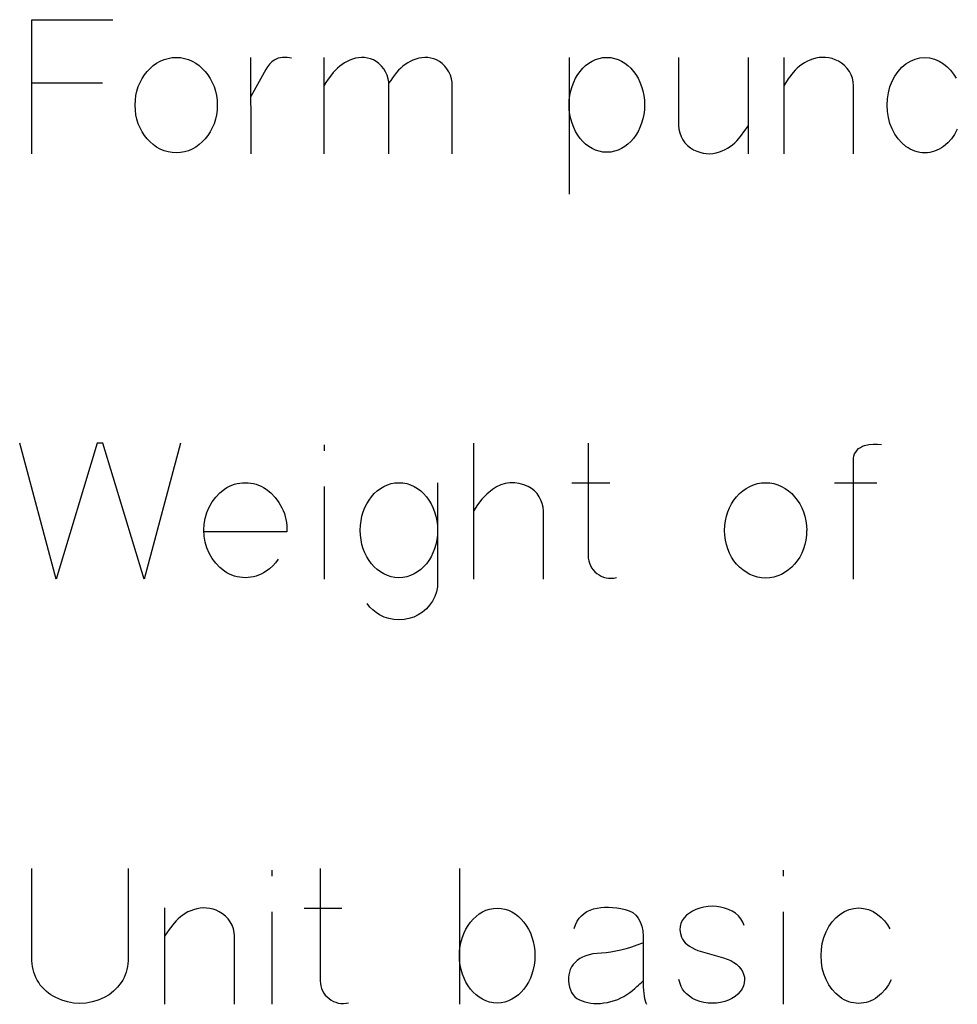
# Model space of a CAD drawing. Header units: inches. Extents: x 1880 to 2363, y -453 to -54.
# Tile 613 of 656: x 1913.713 to 1913.92, y -66.392 to -66.175. Entities that reach past the tile are written whole.
import ezdxf

# ---------------------------------------------------------------- set-up
doc = ezdxf.new("R2010")
doc.units = ezdxf.units.IN
doc.header["$LTSCALE"] = 0.5
doc.header["$MEASUREMENT"] = 0

msp = doc.modelspace()

# ---------------------------------------------------------------- linework, layer by layer
at = {"color": 7, "linetype": 'Continuous'}
for p, q in [((1913.7155, -66.20419), (1913.7155, -66.1746)), ((1913.7155, -66.1746), (1913.7334, -66.1746)), ((1913.74307, -66.18421), (1913.74388, -66.18376)), ((1913.74388, -66.18376), (1913.74472, -66.18339)), ((1913.74472, -66.18339), (1913.74559, -66.18314)), ((1913.74559, -66.18314), (1913.74649, -66.18298)), ((1913.74649, -66.18298), (1913.7474, -66.18293)), ((1913.7474, -66.18293), (1913.74832, -66.18298)), ((1913.74832, -66.18298), (1913.74921, -66.18314)), ((1913.74921, -66.18314), (1913.75007, -66.18339)), ((1913.75007, -66.18339), (1913.7509, -66.18376)), ((1913.7509, -66.18376), (1913.7517, -66.18421)), ((1913.76381, -66.18297), (1913.76382, -66.20419)), ((1913.76904, -66.18351), (1913.76848, -66.1839)), ((1913.76947, -66.18329), (1913.76904, -66.18351)), ((1913.76991, -66.18312), (1913.76947, -66.18329)), ((1913.77038, -66.18301), (1913.76991, -66.18312)), ((1913.77086, -66.18295), (1913.77038, -66.18301)), ((1913.77185, -66.18295), (1913.77086, -66.18295)), ((1913.7728, -66.18309), (1913.77185, -66.18295)), ((1913.77993, -66.18293), (1913.77993, -66.20419)), ((1913.7857, -66.18354), (1913.7851, -66.18381)), ((1913.78632, -66.1833), (1913.7857, -66.18354)), ((1913.78697, -66.18311), (1913.78632, -66.1833)), ((1913.78762, -66.18299), (1913.78697, -66.18311)), ((1913.78828, -66.18294), (1913.78762, -66.18299)), ((1913.78894, -66.18297), (1913.78828, -66.18294)), ((1913.78961, -66.18306), (1913.78894, -66.18297)), ((1913.79026, -66.18324), (1913.78961, -66.18306)), ((1913.79089, -66.18348), (1913.79026, -66.18324)), ((1913.7915, -66.1838), (1913.79089, -66.18348)), ((1913.79213, -66.18428), (1913.7915, -66.1838)), ((1913.79963, -66.18354), (1913.79904, -66.18381)), ((1913.80024, -66.1833), (1913.79963, -66.18354)), ((1913.8009, -66.18311), (1913.80024, -66.1833)), ((1913.80157, -66.18299), (1913.8009, -66.18311)), ((1913.80224, -66.18294), (1913.80157, -66.18299)), ((1913.80291, -66.18297), (1913.80224, -66.18294)), ((1913.80357, -66.18306), (1913.80291, -66.18297)), ((1913.80422, -66.18324), (1913.80357, -66.18306)), ((1913.80485, -66.18348), (1913.80422, -66.18324)), ((1913.80546, -66.1838), (1913.80485, -66.18348)), ((1913.80609, -66.18428), (1913.80546, -66.1838)), ((1913.83407, -66.18293), (1913.83408, -66.21314)), ((1913.83842, -66.18421), (1913.83915, -66.18376)), ((1913.83915, -66.18376), (1913.83992, -66.18339)), ((1913.83992, -66.18339), (1913.84072, -66.18314)), ((1913.84072, -66.18314), (1913.84155, -66.18298)), ((1913.84155, -66.18298), (1913.8424, -66.18293)), ((1913.8424, -66.18293), (1913.84326, -66.18298)), ((1913.84326, -66.18298), (1913.84409, -66.18314)), ((1913.84409, -66.18314), (1913.84489, -66.18339)), ((1913.84489, -66.18339), (1913.84566, -66.18376)), ((1913.84566, -66.18376), (1913.84639, -66.18421)), ((1913.85824, -66.18293), (1913.85825, -66.19793)), ((1913.87365, -66.20419), (1913.87366, -66.18293)), ((1913.88143, -66.18293), (1913.88144, -66.20419)), ((1913.88718, -66.18354), (1913.88657, -66.18381)), ((1913.88782, -66.1833), (1913.88718, -66.18354)), ((1913.88852, -66.18311), (1913.88782, -66.1833)), ((1913.88924, -66.18298), (1913.88852, -66.18311)), ((1913.88996, -66.18293), (1913.88924, -66.18298)), ((1913.89069, -66.18295), (1913.88996, -66.18293)), ((1913.89142, -66.18304), (1913.89069, -66.18295)), ((1913.89213, -66.1832), (1913.89142, -66.18304)), ((1913.89282, -66.18344), (1913.89213, -66.1832)), ((1913.89349, -66.18376), (1913.89282, -66.18344)), ((1913.89422, -66.18421), (1913.89349, -66.18376)), ((1913.90839, -66.18434), (1913.9094, -66.18372)), ((1913.9094, -66.18372), (1913.91044, -66.18328)), ((1913.91044, -66.18328), (1913.91149, -66.18302)), ((1913.91149, -66.18302), (1913.91258, -66.18293)), ((1913.91258, -66.18293), (1913.91364, -66.18302)), ((1913.91364, -66.18302), (1913.91469, -66.18328)), ((1913.91469, -66.18328), (1913.91572, -66.18372)), ((1913.91572, -66.18372), (1913.91673, -66.18434)), ((1913.74098, -66.18602), (1913.74162, -66.18534)), ((1913.74162, -66.18534), (1913.74233, -66.18474)), ((1913.74233, -66.18474), (1913.74307, -66.18421)), ((1913.7517, -66.18421), (1913.75245, -66.18474)), ((1913.75245, -66.18474), (1913.75313, -66.18534)), ((1913.75313, -66.18534), (1913.75378, -66.18602)), ((1913.76713, -66.18562), (1913.76382, -66.19155)), ((1913.76751, -66.18501), (1913.76713, -66.18562)), ((1913.76796, -66.18442), (1913.76751, -66.18501)), ((1913.76848, -66.1839), (1913.76796, -66.18442)), ((1913.7825, -66.18577), (1913.78205, -66.18628)), ((1913.78297, -66.18531), (1913.7825, -66.18577)), ((1913.78346, -66.18488), (1913.78297, -66.18531)), ((1913.78399, -66.18448), (1913.78346, -66.18488)), ((1913.78453, -66.18413), (1913.78399, -66.18448)), ((1913.7851, -66.18381), (1913.78453, -66.18413)), ((1913.79269, -66.18484), (1913.79213, -66.18428)), ((1913.79317, -66.18546), (1913.79269, -66.18484)), ((1913.79358, -66.18614), (1913.79317, -66.18546)), ((1913.79646, -66.18577), (1913.79601, -66.18628)), ((1913.79693, -66.18531), (1913.79646, -66.18577)), ((1913.79742, -66.18488), (1913.79693, -66.18531)), ((1913.79794, -66.18448), (1913.79742, -66.18488)), ((1913.79848, -66.18413), (1913.79794, -66.18448)), ((1913.79904, -66.18381), (1913.79848, -66.18413)), ((1913.80665, -66.18484), (1913.80609, -66.18428)), ((1913.80713, -66.18546), (1913.80665, -66.18484)), ((1913.80755, -66.18614), (1913.80713, -66.18546)), ((1913.83652, -66.186), (1913.8371, -66.18533)), ((1913.8371, -66.18533), (1913.83773, -66.18473)), ((1913.83773, -66.18473), (1913.83842, -66.18421)), ((1913.84639, -66.18421), (1913.84707, -66.18473)), ((1913.84707, -66.18473), (1913.8477, -66.18533)), ((1913.8477, -66.18533), (1913.84828, -66.186)), ((1913.88394, -66.18577), (1913.88351, -66.18628)), ((1913.88441, -66.18531), (1913.88394, -66.18577)), ((1913.88491, -66.18488), (1913.88441, -66.18531)), ((1913.88544, -66.18448), (1913.88491, -66.18488)), ((1913.88599, -66.18413), (1913.88544, -66.18448)), ((1913.88657, -66.18381), (1913.88599, -66.18413)), ((1913.89487, -66.18474), (1913.89422, -66.18421)), ((1913.89543, -66.18534), (1913.89487, -66.18474)), ((1913.89592, -66.18602), (1913.89543, -66.18534)), ((1913.90668, -66.186), (1913.90749, -66.1851)), ((1913.90749, -66.1851), (1913.90839, -66.18434)), ((1913.91673, -66.18434), (1913.91754, -66.18502)), ((1913.91754, -66.18502), (1913.91826, -66.18577)), ((1913.91826, -66.18577), (1913.9189, -66.18661)), ((1913.73942, -66.18844), (1913.73987, -66.18757)), ((1913.73987, -66.18757), (1913.74039, -66.18676)), ((1913.74039, -66.18676), (1913.74098, -66.18602)), ((1913.75378, -66.18602), (1913.75437, -66.18676)), ((1913.75437, -66.18676), (1913.75489, -66.18757)), ((1913.75489, -66.18757), (1913.75535, -66.18844)), ((1913.7809, -66.18775), (1913.78039, -66.18848)), ((1913.78145, -66.18703), (1913.7809, -66.18775)), ((1913.78205, -66.18628), (1913.78145, -66.18703)), ((1913.79392, -66.18687), (1913.79358, -66.18614)), ((1913.79415, -66.18762), (1913.79392, -66.18687)), ((1913.79429, -66.18839), (1913.79415, -66.18762)), ((1913.79473, -66.18799), (1913.79432, -66.18856)), ((1913.79514, -66.18743), (1913.79473, -66.18799)), ((1913.79557, -66.18686), (1913.79514, -66.18743)), ((1913.79601, -66.18628), (1913.79557, -66.18686)), ((1913.80789, -66.18687), (1913.80755, -66.18614)), ((1913.80812, -66.18762), (1913.80789, -66.18687)), ((1913.80825, -66.18839), (1913.80812, -66.18762)), ((1913.8351, -66.1884), (1913.83551, -66.18754)), ((1913.83551, -66.18754), (1913.83599, -66.18673)), ((1913.83599, -66.18673), (1913.83652, -66.186)), ((1913.84828, -66.186), (1913.84882, -66.18673)), ((1913.84882, -66.18673), (1913.84929, -66.18754)), ((1913.84929, -66.18754), (1913.84971, -66.1884)), ((1913.88245, -66.18767), (1913.88144, -66.18919)), ((1913.88351, -66.18628), (1913.88245, -66.18767)), ((1913.89631, -66.18675), (1913.89592, -66.18602)), ((1913.8966, -66.18753), (1913.89631, -66.18675)), ((1913.89678, -66.18833), (1913.8966, -66.18753)), ((1913.90537, -66.18819), (1913.90598, -66.18703)), ((1913.90598, -66.18703), (1913.90668, -66.186)), ((1913.9189, -66.18661), (1913.91946, -66.18753)), ((1913.7155, -66.18856), (1913.73113, -66.18856)), ((1913.73872, -66.19035), (1913.73903, -66.18937)), ((1913.73903, -66.18937), (1913.73942, -66.18844)), ((1913.75535, -66.18844), (1913.75573, -66.18937)), ((1913.75573, -66.18937), (1913.75604, -66.19035)), ((1913.78039, -66.18848), (1913.77993, -66.18919)), ((1913.79432, -66.18919), (1913.79429, -66.18839)), ((1913.79431, -66.20419), (1913.79432, -66.18919)), ((1913.80828, -66.18919), (1913.80825, -66.18839)), ((1913.80828, -66.20419), (1913.80828, -66.18919)), ((1913.83424, -66.19131), (1913.83445, -66.19031)), ((1913.83445, -66.19031), (1913.83474, -66.18934)), ((1913.83474, -66.18934), (1913.8351, -66.1884)), ((1913.84971, -66.1884), (1913.85007, -66.18934)), ((1913.85007, -66.18934), (1913.85036, -66.19031)), ((1913.85036, -66.19031), (1913.85057, -66.19131)), ((1913.89685, -66.18919), (1913.89678, -66.18833)), ((1913.89685, -66.20419), (1913.89685, -66.18919)), ((1913.90453, -66.19073), (1913.90488, -66.18944)), ((1913.90488, -66.18944), (1913.90537, -66.18819)), ((1913.73833, -66.19345), (1913.73837, -66.19239)), ((1913.73837, -66.19239), (1913.7385, -66.19136)), ((1913.7385, -66.19136), (1913.73872, -66.19035)), ((1913.75604, -66.19035), (1913.75626, -66.19136)), ((1913.75626, -66.19136), (1913.7564, -66.19239)), ((1913.7564, -66.19239), (1913.75644, -66.19345)), ((1913.83408, -66.19341), (1913.83412, -66.19235)), ((1913.83412, -66.19235), (1913.83424, -66.19131)), ((1913.85057, -66.19131), (1913.85069, -66.19235)), ((1913.85069, -66.19235), (1913.85074, -66.19341)), ((1913.90425, -66.19345), (1913.90432, -66.19207)), ((1913.90432, -66.19207), (1913.90453, -66.19073)), ((1913.73837, -66.19453), (1913.73833, -66.19345)), ((1913.7385, -66.19558), (1913.73837, -66.19453)), ((1913.7564, -66.19453), (1913.75626, -66.19558)), ((1913.75643, -66.19345), (1913.7564, -66.19453)), ((1913.83412, -66.19447), (1913.83408, -66.19341)), ((1913.83424, -66.1955), (1913.83412, -66.19447)), ((1913.85069, -66.19447), (1913.85057, -66.1955)), ((1913.85073, -66.19341), (1913.85069, -66.19447)), ((1913.90432, -66.19486), (1913.90425, -66.19345)), ((1913.73872, -66.19658), (1913.7385, -66.19558)), ((1913.73903, -66.19756), (1913.73872, -66.19658)), ((1913.75604, -66.19658), (1913.75573, -66.19756)), ((1913.75626, -66.19558), (1913.75604, -66.19658)), ((1913.83445, -66.1965), (1913.83424, -66.1955)), ((1913.83474, -66.19747), (1913.83445, -66.1965)), ((1913.85036, -66.1965), (1913.85007, -66.19747)), ((1913.85057, -66.1955), (1913.85036, -66.1965)), ((1913.90453, -66.1962), (1913.90432, -66.19486)), ((1913.90488, -66.19749), (1913.90453, -66.1962)), ((1913.73942, -66.19848), (1913.73903, -66.19756)), ((1913.73987, -66.19934), (1913.73942, -66.19848)), ((1913.75535, -66.19848), (1913.75489, -66.19934)), ((1913.75573, -66.19756), (1913.75535, -66.19848)), ((1913.8351, -66.19839), (1913.83474, -66.19747)), ((1913.83551, -66.19925), (1913.8351, -66.19839)), ((1913.84971, -66.19839), (1913.84929, -66.19925)), ((1913.85007, -66.19747), (1913.84971, -66.19839)), ((1913.85825, -66.19793), (1913.85832, -66.19878)), ((1913.85832, -66.19878), (1913.8585, -66.19959)), ((1913.87265, -66.19938), (1913.87316, -66.19866)), ((1913.87316, -66.19866), (1913.87366, -66.19793)), ((1913.90537, -66.19872), (1913.90488, -66.19749)), ((1913.90598, -66.19988), (1913.90537, -66.19872)), ((1913.91974, -66.19876), (1913.91914, -66.1999)), ((1913.74039, -66.20015), (1913.73987, -66.19934)), ((1913.74098, -66.20089), (1913.74039, -66.20015)), ((1913.74162, -66.20157), (1913.74098, -66.20089)), ((1913.75378, -66.20089), (1913.75313, -66.20157)), ((1913.75437, -66.20015), (1913.75378, -66.20089)), ((1913.75489, -66.19934), (1913.75437, -66.20015)), ((1913.83599, -66.20005), (1913.83551, -66.19925)), ((1913.83652, -66.20079), (1913.83599, -66.20005)), ((1913.8371, -66.20145), (1913.83652, -66.20079)), ((1913.84828, -66.20079), (1913.8477, -66.20145)), ((1913.84882, -66.20005), (1913.84828, -66.20079)), ((1913.84929, -66.19925), (1913.84882, -66.20005)), ((1913.8585, -66.19959), (1913.85878, -66.20037)), ((1913.85878, -66.20037), (1913.85916, -66.2011)), ((1913.85916, -66.2011), (1913.85963, -66.20178)), ((1913.87111, -66.2013), (1913.87155, -66.20079)), ((1913.87155, -66.20079), (1913.87212, -66.20009)), ((1913.87212, -66.20009), (1913.87265, -66.19938)), ((1913.90668, -66.20091), (1913.90598, -66.19988)), ((1913.90749, -66.20181), (1913.90668, -66.20091)), ((1913.91843, -66.20091), (1913.91763, -66.20181)), ((1913.91914, -66.1999), (1913.91843, -66.20091)), ((1913.74233, -66.20217), (1913.74162, -66.20157)), ((1913.74307, -66.2027), (1913.74233, -66.20217)), ((1913.74388, -66.20315), (1913.74307, -66.2027)), ((1913.74472, -66.20351), (1913.74388, -66.20315)), ((1913.7509, -66.20315), (1913.75007, -66.20351)), ((1913.7517, -66.2027), (1913.7509, -66.20315)), ((1913.75245, -66.20217), (1913.7517, -66.2027)), ((1913.75313, -66.20157), (1913.75245, -66.20217)), ((1913.83773, -66.20205), (1913.8371, -66.20145)), ((1913.83842, -66.20257), (1913.83773, -66.20205)), ((1913.83915, -66.20303), (1913.83842, -66.20257)), ((1913.83992, -66.20339), (1913.83915, -66.20303)), ((1913.84566, -66.20303), (1913.84489, -66.20339)), ((1913.84639, -66.20257), (1913.84566, -66.20303)), ((1913.84707, -66.20205), (1913.84639, -66.20257)), ((1913.8477, -66.20145), (1913.84707, -66.20205)), ((1913.85963, -66.20178), (1913.8602, -66.20237)), ((1913.8602, -66.20237), (1913.86084, -66.20289)), ((1913.86084, -66.20289), (1913.86156, -66.20332)), ((1913.86156, -66.20332), (1913.86224, -66.20363)), ((1913.86788, -66.20353), (1913.86849, -66.20326)), ((1913.86849, -66.20326), (1913.86907, -66.20294)), ((1913.86907, -66.20294), (1913.86962, -66.20259)), ((1913.86962, -66.20259), (1913.87015, -66.2022)), ((1913.87015, -66.2022), (1913.87065, -66.20176)), ((1913.87065, -66.20176), (1913.87111, -66.2013)), ((1913.90839, -66.20257), (1913.90749, -66.20181)), ((1913.90887, -66.2029), (1913.90839, -66.20257)), ((1913.90937, -66.20319), (1913.90887, -66.2029)), ((1913.90987, -66.20343), (1913.90937, -66.20319)), ((1913.91575, -66.20319), (1913.91525, -66.20343)), ((1913.91625, -66.2029), (1913.91575, -66.20319)), ((1913.91673, -66.20257), (1913.91625, -66.2029)), ((1913.91763, -66.20181), (1913.91673, -66.20257)), ((1913.74559, -66.20377), (1913.74472, -66.20351)), ((1913.74649, -66.20393), (1913.74559, -66.20377)), ((1913.7474, -66.20398), (1913.74649, -66.20393)), ((1913.74832, -66.20393), (1913.7474, -66.20398)), ((1913.74921, -66.20377), (1913.74832, -66.20393)), ((1913.75007, -66.20351), (1913.74921, -66.20377)), ((1913.84072, -66.20365), (1913.83992, -66.20339)), ((1913.84155, -66.2038), (1913.84072, -66.20365)), ((1913.8424, -66.20386), (1913.84155, -66.2038)), ((1913.84326, -66.2038), (1913.8424, -66.20386)), ((1913.84409, -66.20365), (1913.84326, -66.2038)), ((1913.84489, -66.20339), (1913.84409, -66.20365)), ((1913.86224, -66.20363), (1913.86292, -66.20387)), ((1913.86292, -66.20387), (1913.86363, -66.20404)), ((1913.86363, -66.20404), (1913.86436, -66.20414)), ((1913.86436, -66.20414), (1913.86509, -66.20417)), ((1913.86509, -66.20417), (1913.86581, -66.20411)), ((1913.86581, -66.20411), (1913.86653, -66.20398)), ((1913.86653, -66.20398), (1913.86724, -66.20377)), ((1913.86724, -66.20377), (1913.86788, -66.20353)), ((1913.91039, -66.20363), (1913.90987, -66.20343)), ((1913.91092, -66.20378), (1913.91039, -66.20363)), ((1913.91146, -66.20389), (1913.91092, -66.20378)), ((1913.91201, -66.20396), (1913.91146, -66.20389)), ((1913.91258, -66.20398), (1913.91201, -66.20396)), ((1913.91313, -66.20396), (1913.91258, -66.20398)), ((1913.91368, -66.20389), (1913.91313, -66.20396)), ((1913.91421, -66.20378), (1913.91368, -66.20389)), ((1913.91474, -66.20363), (1913.91421, -66.20378)), ((1913.91525, -66.20343), (1913.91474, -66.20363)), ((1913.72089, -66.29804), (1913.71285, -66.26804)), ((1913.72996, -66.26804), (1913.72089, -66.29804)), ((1913.73121, -66.26804), (1913.72996, -66.26804)), ((1913.74029, -66.29804), (1913.73121, -66.26804)), ((1913.74832, -66.26804), (1913.74029, -66.29804)), ((1913.78003, -66.26845), (1913.78004, -66.26974)), ((1913.813, -66.26804), (1913.813, -66.29804)), ((1913.83827, -66.26808), (1913.83827, -66.29286)), ((1913.89928, -66.26858), (1913.90024, -66.26838)), ((1913.90024, -66.26838), (1913.9012, -66.26828)), ((1913.9012, -66.26828), (1913.90213, -66.26827)), ((1913.90213, -66.26827), (1913.90305, -66.26837)), ((1913.89693, -66.2709), (1913.89709, -66.27043)), ((1913.89709, -66.27043), (1913.89733, -66.27001)), ((1913.89733, -66.27001), (1913.89762, -66.26962)), ((1913.89762, -66.26962), (1913.89797, -66.26927)), ((1913.89797, -66.26927), (1913.89837, -66.26898)), ((1913.89837, -66.26898), (1913.8988, -66.26875)), ((1913.8988, -66.26875), (1913.89928, -66.26858)), ((1913.89683, -66.2714), (1913.89693, -66.2709)), ((1913.89683, -66.29804), (1913.89683, -66.2714)), ((1913.75967, -66.27733), (1913.76023, -66.27714)), ((1913.76023, -66.27714), (1913.76081, -66.27698)), ((1913.76081, -66.27698), (1913.7614, -66.27687)), ((1913.7614, -66.27687), (1913.762, -66.27681)), ((1913.762, -66.27681), (1913.76261, -66.27678)), ((1913.76261, -66.27678), (1913.76323, -66.27681)), ((1913.76323, -66.27681), (1913.76384, -66.27687)), ((1913.76384, -66.27687), (1913.76443, -66.27698)), ((1913.76443, -66.27698), (1913.76501, -66.27714)), ((1913.76501, -66.27714), (1913.76558, -66.27733)), ((1913.79399, -66.27725), (1913.79481, -66.27699)), ((1913.79481, -66.27699), (1913.79566, -66.27684)), ((1913.79566, -66.27684), (1913.79654, -66.27678)), ((1913.79654, -66.27678), (1913.79742, -66.27684)), ((1913.79742, -66.27684), (1913.79827, -66.27699)), ((1913.79827, -66.27699), (1913.79908, -66.27725)), ((1913.80507, -66.27678), (1913.80508, -66.29866)), ((1913.82001, -66.27698), (1913.81902, -66.27727)), ((1913.82104, -66.27683), (1913.82001, -66.27698)), ((1913.82209, -66.27682), (1913.82104, -66.27683)), ((1913.8231, -66.27695), (1913.82209, -66.27682)), ((1913.8241, -66.27723), (1913.8231, -66.27695)), ((1913.82507, -66.27765), (1913.8241, -66.27723)), ((1913.83471, -66.27682), (1913.84304, -66.27682)), ((1913.8748, -66.27725), (1913.87566, -66.27699)), ((1913.87566, -66.27699), (1913.87656, -66.27684)), ((1913.87656, -66.27684), (1913.87748, -66.27678)), ((1913.87748, -66.27678), (1913.87839, -66.27684)), ((1913.87839, -66.27684), (1913.87929, -66.27699)), ((1913.87929, -66.27699), (1913.88014, -66.27725)), ((1913.89264, -66.27678), (1913.90201, -66.27678)), ((1913.75611, -66.27997), (1913.75702, -66.27903)), ((1913.75702, -66.27903), (1913.75806, -66.27819)), ((1913.75806, -66.27819), (1913.75858, -66.27786)), ((1913.75858, -66.27786), (1913.75912, -66.27757)), ((1913.75912, -66.27757), (1913.75967, -66.27733)), ((1913.76558, -66.27733), (1913.76614, -66.27757)), ((1913.76614, -66.27757), (1913.76668, -66.27786)), ((1913.76668, -66.27786), (1913.76722, -66.27819)), ((1913.76722, -66.27819), (1913.76829, -66.27905)), ((1913.76829, -66.27905), (1913.76923, -66.28003)), ((1913.78003, -66.27761), (1913.78004, -66.29804)), ((1913.79048, -66.27988), (1913.79109, -66.2792)), ((1913.79109, -66.2792), (1913.79174, -66.27859)), ((1913.79174, -66.27859), (1913.79245, -66.27806)), ((1913.79245, -66.27806), (1913.7932, -66.27761)), ((1913.7932, -66.27761), (1913.79399, -66.27725)), ((1913.79908, -66.27725), (1913.79987, -66.27761)), ((1913.79987, -66.27761), (1913.80062, -66.27806)), ((1913.80062, -66.27806), (1913.80133, -66.27859)), ((1913.80133, -66.27859), (1913.80198, -66.2792)), ((1913.80198, -66.2792), (1913.80258, -66.27988)), ((1913.81596, -66.27929), (1913.81484, -66.28043)), ((1913.81719, -66.27827), (1913.81596, -66.27929)), ((1913.81808, -66.2777), (1913.81719, -66.27827)), ((1913.81902, -66.27727), (1913.81808, -66.2777)), ((1913.82579, -66.27809), (1913.82507, -66.27765)), ((1913.82643, -66.2786), (1913.82579, -66.27809)), ((1913.827, -66.2792), (1913.82643, -66.2786)), ((1913.82748, -66.27988), (1913.827, -66.2792)), ((1913.87105, -66.27988), (1913.8717, -66.2792)), ((1913.8717, -66.2792), (1913.8724, -66.27859)), ((1913.8724, -66.27859), (1913.87315, -66.27806)), ((1913.87315, -66.27806), (1913.87395, -66.27761)), ((1913.87395, -66.27761), (1913.8748, -66.27725)), ((1913.88014, -66.27725), (1913.88098, -66.27761)), ((1913.88098, -66.27761), (1913.88177, -66.27806)), ((1913.88177, -66.27806), (1913.88252, -66.27859)), ((1913.88252, -66.27859), (1913.88321, -66.2792)), ((1913.88321, -66.2792), (1913.88385, -66.27988)), ((1913.75466, -66.28217), (1913.75532, -66.28102)), ((1913.75532, -66.28102), (1913.75611, -66.27997)), ((1913.76923, -66.28003), (1913.77004, -66.28112)), ((1913.77004, -66.28112), (1913.77072, -66.28232)), ((1913.78903, -66.28229), (1913.78945, -66.28142)), ((1913.78945, -66.28142), (1913.78994, -66.28062)), ((1913.78994, -66.28062), (1913.79048, -66.27988)), ((1913.80258, -66.27988), (1913.80313, -66.28062)), ((1913.80313, -66.28062), (1913.80362, -66.28142)), ((1913.80362, -66.28142), (1913.80405, -66.28229)), ((1913.81484, -66.28043), (1913.81385, -66.28169)), ((1913.82788, -66.28061), (1913.82748, -66.27988)), ((1913.82816, -66.28138), (1913.82788, -66.28061)), ((1913.82834, -66.28219), (1913.82816, -66.28138)), ((1913.86949, -66.2823), (1913.86994, -66.28143)), ((1913.86994, -66.28143), (1913.87046, -66.28062)), ((1913.87046, -66.28062), (1913.87105, -66.27988)), ((1913.88385, -66.27988), (1913.88444, -66.28062)), ((1913.88444, -66.28062), (1913.88496, -66.28143)), ((1913.88496, -66.28143), (1913.88542, -66.2823)), ((1913.75376, -66.28465), (1913.75414, -66.28339)), ((1913.75414, -66.28339), (1913.75466, -66.28217)), ((1913.77072, -66.28232), (1913.771, -66.28294)), ((1913.771, -66.28294), (1913.77125, -66.28359)), ((1913.77125, -66.28359), (1913.77144, -66.28424)), ((1913.78837, -66.28418), (1913.78866, -66.28321)), ((1913.78866, -66.28321), (1913.78903, -66.28229)), ((1913.80405, -66.28229), (1913.80441, -66.28321)), ((1913.80441, -66.28321), (1913.80471, -66.28418)), ((1913.81385, -66.28169), (1913.813, -66.28304)), ((1913.82842, -66.28304), (1913.82834, -66.28219)), ((1913.82841, -66.29804), (1913.82842, -66.28304)), ((1913.86879, -66.2842), (1913.8691, -66.28323)), ((1913.8691, -66.28323), (1913.86949, -66.2823)), ((1913.88542, -66.2823), (1913.8858, -66.28323)), ((1913.8858, -66.28323), (1913.88611, -66.2842)), ((1913.75354, -66.28594), (1913.75376, -66.28465)), ((1913.77144, -66.28424), (1913.77159, -66.2849)), ((1913.77159, -66.2849), (1913.7717, -66.28557)), ((1913.7717, -66.28557), (1913.77177, -66.28625)), ((1913.78804, -66.28621), (1913.78817, -66.28517)), ((1913.78817, -66.28517), (1913.78837, -66.28418)), ((1913.80471, -66.28418), (1913.80491, -66.28517)), ((1913.80491, -66.28517), (1913.80504, -66.28621)), ((1913.86844, -66.28624), (1913.86857, -66.28521)), ((1913.86857, -66.28521), (1913.86879, -66.2842)), ((1913.88611, -66.2842), (1913.88634, -66.28521)), ((1913.88634, -66.28521), (1913.88647, -66.28624)), ((1913.75346, -66.28727), (1913.75354, -66.28594)), ((1913.75354, -66.28859), (1913.75346, -66.28727)), ((1913.77177, -66.28764), (1913.75354, -66.28764)), ((1913.77177, -66.28625), (1913.77179, -66.28694)), ((1913.77179, -66.28694), (1913.77177, -66.28764)), ((1913.788, -66.28727), (1913.78804, -66.28621)), ((1913.78804, -66.28835), (1913.788, -66.28727)), ((1913.80504, -66.28621), (1913.80508, -66.28727)), ((1913.80507, -66.28727), (1913.80504, -66.28835)), ((1913.8684, -66.28731), (1913.86844, -66.28624)), ((1913.86844, -66.28839), (1913.8684, -66.28731)), ((1913.88647, -66.28624), (1913.88651, -66.28731)), ((1913.8865, -66.28731), (1913.88647, -66.28839)), ((1913.75376, -66.28989), (1913.75354, -66.28859)), ((1913.75414, -66.29114), (1913.75376, -66.28989)), ((1913.78817, -66.28939), (1913.78804, -66.28835)), ((1913.78837, -66.2904), (1913.78817, -66.28939)), ((1913.80491, -66.28939), (1913.80471, -66.2904)), ((1913.80504, -66.28835), (1913.80491, -66.28939)), ((1913.86857, -66.28943), (1913.86844, -66.28839)), ((1913.86879, -66.29044), (1913.86857, -66.28943)), ((1913.88634, -66.28943), (1913.88611, -66.29044)), ((1913.88647, -66.28839), (1913.88634, -66.28943)), ((1913.75466, -66.29236), (1913.75414, -66.29114)), ((1913.75532, -66.29351), (1913.75466, -66.29236)), ((1913.78866, -66.29137), (1913.78837, -66.2904)), ((1913.78903, -66.29229), (1913.78866, -66.29137)), ((1913.78945, -66.29315), (1913.78903, -66.29229)), ((1913.80405, -66.29229), (1913.80362, -66.29315)), ((1913.80441, -66.29137), (1913.80405, -66.29229)), ((1913.80471, -66.2904), (1913.80441, -66.29137)), ((1913.8691, -66.29141), (1913.86879, -66.29044)), ((1913.86949, -66.29233), (1913.8691, -66.29141)), ((1913.86994, -66.2932), (1913.86949, -66.29233)), ((1913.88542, -66.29233), (1913.88496, -66.2932)), ((1913.8858, -66.29141), (1913.88542, -66.29233)), ((1913.88611, -66.29044), (1913.8858, -66.29141)), ((1913.75611, -66.29456), (1913.75532, -66.29351)), ((1913.75702, -66.2955), (1913.75611, -66.29456)), ((1913.76932, -66.29445), (1913.76869, -66.29514)), ((1913.76987, -66.29369), (1913.76932, -66.29445)), ((1913.78994, -66.29395), (1913.78945, -66.29315)), ((1913.79048, -66.29468), (1913.78994, -66.29395)), ((1913.80313, -66.29395), (1913.80258, -66.29468)), ((1913.80362, -66.29315), (1913.80313, -66.29395)), ((1913.83827, -66.29286), (1913.8383, -66.29344)), ((1913.8383, -66.29344), (1913.8384, -66.29399)), ((1913.8384, -66.29399), (1913.83855, -66.29453)), ((1913.83855, -66.29453), (1913.83877, -66.29506)), ((1913.87046, -66.29401), (1913.86994, -66.2932)), ((1913.87105, -66.29475), (1913.87046, -66.29401)), ((1913.88444, -66.29401), (1913.88385, -66.29475)), ((1913.88496, -66.2932), (1913.88444, -66.29401)), ((1913.75806, -66.29634), (1913.75702, -66.2955)), ((1913.75858, -66.29667), (1913.75806, -66.29634)), ((1913.75912, -66.29696), (1913.75858, -66.29667)), ((1913.76668, -66.29667), (1913.76614, -66.29696)), ((1913.76722, -66.29634), (1913.76668, -66.29667)), ((1913.76798, -66.29577), (1913.76722, -66.29634)), ((1913.76869, -66.29514), (1913.76798, -66.29577)), ((1913.79109, -66.29535), (1913.79048, -66.29468)), ((1913.79174, -66.29595), (1913.79109, -66.29535)), ((1913.79245, -66.29647), (1913.79174, -66.29595)), ((1913.7932, -66.29693), (1913.79245, -66.29647)), ((1913.80062, -66.29647), (1913.79987, -66.29693)), ((1913.80133, -66.29595), (1913.80062, -66.29647)), ((1913.80198, -66.29535), (1913.80133, -66.29595)), ((1913.80258, -66.29468), (1913.80198, -66.29535)), ((1913.83877, -66.29506), (1913.83905, -66.29556)), ((1913.83905, -66.29556), (1913.83938, -66.29601)), ((1913.83938, -66.29601), (1913.83977, -66.29643)), ((1913.83977, -66.29643), (1913.84022, -66.2968)), ((1913.84022, -66.2968), (1913.84069, -66.29712)), ((1913.8717, -66.29543), (1913.87105, -66.29475)), ((1913.8724, -66.29603), (1913.8717, -66.29543)), ((1913.87315, -66.29655), (1913.8724, -66.29603)), ((1913.87395, -66.29701), (1913.87315, -66.29655)), ((1913.88177, -66.29655), (1913.88098, -66.29701)), ((1913.88252, -66.29603), (1913.88177, -66.29655)), ((1913.88321, -66.29543), (1913.88252, -66.29603)), ((1913.88385, -66.29475), (1913.88321, -66.29543)), ((1913.75967, -66.2972), (1913.75912, -66.29696)), ((1913.76023, -66.2974), (1913.75967, -66.2972)), ((1913.76081, -66.29755), (1913.76023, -66.2974)), ((1913.7614, -66.29766), (1913.76081, -66.29755)), ((1913.762, -66.29773), (1913.7614, -66.29766)), ((1913.76261, -66.29775), (1913.762, -66.29773)), ((1913.76323, -66.29773), (1913.76261, -66.29775)), ((1913.76384, -66.29766), (1913.76323, -66.29773)), ((1913.76443, -66.29755), (1913.76384, -66.29766)), ((1913.76501, -66.2974), (1913.76443, -66.29755)), ((1913.76558, -66.2972), (1913.76501, -66.2974)), ((1913.76614, -66.29696), (1913.76558, -66.2972)), ((1913.79399, -66.29729), (1913.7932, -66.29693)), ((1913.79481, -66.29754), (1913.79399, -66.29729)), ((1913.79566, -66.2977), (1913.79481, -66.29754)), ((1913.79654, -66.29775), (1913.79566, -66.2977)), ((1913.79742, -66.2977), (1913.79654, -66.29775)), ((1913.79827, -66.29754), (1913.79742, -66.2977)), ((1913.79908, -66.29729), (1913.79827, -66.29754)), ((1913.79987, -66.29693), (1913.79908, -66.29729)), ((1913.80508, -66.29866), (1913.80501, -66.29979)), ((1913.84069, -66.29712), (1913.84119, -66.29739)), ((1913.84119, -66.29739), (1913.8417, -66.2976)), ((1913.8417, -66.2976), (1913.84225, -66.29775)), ((1913.84225, -66.29775), (1913.84281, -66.29784)), ((1913.84281, -66.29784), (1913.84338, -66.29787)), ((1913.84338, -66.29787), (1913.84395, -66.29782)), ((1913.84395, -66.29782), (1913.84453, -66.29771)), ((1913.8748, -66.29737), (1913.87395, -66.29701)), ((1913.87566, -66.29763), (1913.8748, -66.29737)), ((1913.87656, -66.29778), (1913.87566, -66.29763)), ((1913.87748, -66.29784), (1913.87656, -66.29778)), ((1913.87839, -66.29778), (1913.87748, -66.29784)), ((1913.87929, -66.29763), (1913.87839, -66.29778)), ((1913.88014, -66.29737), (1913.87929, -66.29763)), ((1913.88098, -66.29701), (1913.88014, -66.29737)), ((1913.80479, -66.30086), (1913.80444, -66.3019)), ((1913.80501, -66.29979), (1913.80479, -66.30086)), ((1913.80393, -66.30289), (1913.80331, -66.30381)), ((1913.80444, -66.3019), (1913.80393, -66.30289)), ((1913.79013, -66.30422), (1913.78954, -66.30347)), ((1913.79078, -66.30487), (1913.79013, -66.30422)), ((1913.79149, -66.30543), (1913.79078, -66.30487)), ((1913.79227, -66.30591), (1913.79149, -66.30543)), ((1913.80175, -66.30532), (1913.80081, -66.30591)), ((1913.80258, -66.30462), (1913.80175, -66.30532)), ((1913.80331, -66.30381), (1913.80258, -66.30462)), ((1913.79328, -66.30642), (1913.79227, -66.30591)), ((1913.79433, -66.30678), (1913.79328, -66.30642)), ((1913.79542, -66.307), (1913.79433, -66.30678)), ((1913.79654, -66.30708), (1913.79542, -66.307)), ((1913.79766, -66.307), (1913.79654, -66.30708)), ((1913.79875, -66.30678), (1913.79766, -66.307)), ((1913.7998, -66.30642), (1913.79875, -66.30678)), ((1913.80081, -66.30591), (1913.7998, -66.30642)), ((1913.71554, -66.38228), (1913.71554, -66.36189)), ((1913.73676, -66.36189), (1913.73676, -66.38228)), ((1913.77918, -66.36194), (1913.77918, -66.38672)), ((1913.80989, -66.36189), (1913.80989, -66.39189)), ((1913.76852, -66.36231), (1913.76852, -66.36359)), ((1913.88132, -66.36231), (1913.88133, -66.36359)), ((1913.74484, -66.37064), (1913.74484, -66.39189)), ((1913.75337, -66.37064), (1913.75265, -66.37069)), ((1913.7541, -66.37066), (1913.75337, -66.37064)), ((1913.75483, -66.37075), (1913.7541, -66.37066)), ((1913.77562, -66.37068), (1913.78395, -66.37068)), ((1913.81737, -66.37073), (1913.81822, -66.37068)), ((1913.81822, -66.37068), (1913.81908, -66.37073)), ((1913.83947, -66.37085), (1913.84026, -66.37067)), ((1913.84026, -66.37067), (1913.84108, -66.37056)), ((1913.84108, -66.37056), (1913.84192, -66.37049)), ((1913.84192, -66.37049), (1913.84279, -66.37048)), ((1913.84279, -66.37048), (1913.84367, -66.37052)), ((1913.84367, -66.37052), (1913.84459, -66.37062)), ((1913.84459, -66.37062), (1913.84551, -66.37077)), ((1913.8629, -66.37065), (1913.86206, -66.37095)), ((1913.86381, -66.37043), (1913.8629, -66.37065)), ((1913.86474, -66.37031), (1913.86381, -66.37043)), ((1913.86566, -66.37026), (1913.86474, -66.37031)), ((1913.86659, -66.37031), (1913.86566, -66.37026)), ((1913.8675, -66.37043), (1913.86659, -66.37031)), ((1913.8684, -66.37065), (1913.8675, -66.37043)), ((1913.86925, -66.37096), (1913.8684, -66.37065)), ((1913.89691, -66.37073), (1913.898, -66.37064)), ((1913.898, -66.37064), (1913.89906, -66.37073)), ((1913.74831, -66.37258), (1913.74782, -66.37302)), ((1913.74884, -66.37219), (1913.74831, -66.37258)), ((1913.74939, -66.37184), (1913.74884, -66.37219)), ((1913.74998, -66.37152), (1913.74939, -66.37184)), ((1913.75059, -66.37125), (1913.74998, -66.37152)), ((1913.75122, -66.37101), (1913.75059, -66.37125)), ((1913.75193, -66.37082), (1913.75122, -66.37101)), ((1913.75265, -66.37069), (1913.75193, -66.37082)), ((1913.75554, -66.37091), (1913.75483, -66.37075)), ((1913.75623, -66.37115), (1913.75554, -66.37091)), ((1913.7569, -66.37147), (1913.75623, -66.37115)), ((1913.75763, -66.37192), (1913.7569, -66.37147)), ((1913.75827, -66.37245), (1913.75763, -66.37192)), ((1913.75884, -66.37305), (1913.75827, -66.37245)), ((1913.76852, -66.37147), (1913.76852, -66.39189)), ((1913.81292, -66.37308), (1913.81355, -66.37248)), ((1913.81355, -66.37248), (1913.81424, -66.37196)), ((1913.81424, -66.37196), (1913.81497, -66.37151)), ((1913.81497, -66.37151), (1913.81574, -66.37115)), ((1913.81574, -66.37115), (1913.81654, -66.37089)), ((1913.81654, -66.37089), (1913.81737, -66.37073)), ((1913.81908, -66.37073), (1913.81991, -66.37089)), ((1913.81991, -66.37089), (1913.82071, -66.37115)), ((1913.82071, -66.37115), (1913.82147, -66.37151)), ((1913.82147, -66.37151), (1913.82221, -66.37196)), ((1913.82221, -66.37196), (1913.82289, -66.37248)), ((1913.82289, -66.37248), (1913.82352, -66.37308)), ((1913.83632, -66.37292), (1913.83682, -66.37234)), ((1913.83682, -66.37234), (1913.83739, -66.37184)), ((1913.83739, -66.37184), (1913.83801, -66.37143)), ((1913.83801, -66.37143), (1913.83871, -66.37109)), ((1913.83871, -66.37109), (1913.83947, -66.37085)), ((1913.84551, -66.37077), (1913.84647, -66.37097)), ((1913.84647, -66.37097), (1913.84736, -66.37125)), ((1913.84736, -66.37125), (1913.84813, -66.37167)), ((1913.84813, -66.37167), (1913.84879, -66.37221)), ((1913.84879, -66.37221), (1913.84935, -66.37288)), ((1913.85948, -66.37278), (1913.85906, -66.37337)), ((1913.86001, -66.37224), (1913.85948, -66.37278)), ((1913.86062, -66.37176), (1913.86001, -66.37224)), ((1913.86131, -66.37132), (1913.86062, -66.37176)), ((1913.86206, -66.37095), (1913.86131, -66.37132)), ((1913.87004, -66.37134), (1913.86925, -66.37096)), ((1913.87077, -66.3718), (1913.87004, -66.37134)), ((1913.87145, -66.37237), (1913.87077, -66.3718)), ((1913.872, -66.37302), (1913.87145, -66.37237)), ((1913.88132, -66.37147), (1913.88133, -66.39189)), ((1913.8921, -66.37371), (1913.89291, -66.37281)), ((1913.89291, -66.37281), (1913.89381, -66.37204)), ((1913.89381, -66.37204), (1913.89482, -66.37143)), ((1913.89482, -66.37143), (1913.89586, -66.37099)), ((1913.89586, -66.37099), (1913.89691, -66.37073)), ((1913.89906, -66.37073), (1913.90011, -66.37099)), ((1913.90011, -66.37099), (1913.90114, -66.37143)), ((1913.90114, -66.37143), (1913.90215, -66.37204)), ((1913.90215, -66.37204), (1913.90295, -66.37273)), ((1913.90295, -66.37273), (1913.90368, -66.37348)), ((1913.74691, -66.37399), (1913.74586, -66.37538)), ((1913.74735, -66.37348), (1913.74691, -66.37399)), ((1913.74782, -66.37302), (1913.74735, -66.37348)), ((1913.75932, -66.37373), (1913.75884, -66.37305)), ((1913.75972, -66.37446), (1913.75932, -66.37373)), ((1913.76001, -66.37523), (1913.75972, -66.37446)), ((1913.81133, -66.37528), (1913.8118, -66.37448)), ((1913.8118, -66.37448), (1913.81234, -66.37375)), ((1913.81234, -66.37375), (1913.81292, -66.37308)), ((1913.82352, -66.37308), (1913.82411, -66.37375)), ((1913.82411, -66.37375), (1913.82464, -66.37448)), ((1913.82464, -66.37448), (1913.82511, -66.37528)), ((1913.8352, -66.37516), (1913.83551, -66.37433)), ((1913.83551, -66.37433), (1913.83588, -66.37358)), ((1913.83588, -66.37358), (1913.83632, -66.37292)), ((1913.84935, -66.37288), (1913.84979, -66.37369)), ((1913.84979, -66.37369), (1913.85012, -66.37463)), ((1913.85012, -66.37463), (1913.85033, -66.3757)), ((1913.85858, -66.37472), (1913.85854, -66.37546)), ((1913.85876, -66.37404), (1913.85858, -66.37472)), ((1913.85906, -66.37337), (1913.85876, -66.37404)), ((1913.8724, -66.37374), (1913.872, -66.37302)), ((1913.87268, -66.37453), (1913.8724, -66.37374)), ((1913.89079, -66.3759), (1913.8914, -66.37474)), ((1913.8914, -66.37474), (1913.8921, -66.37371)), ((1913.90368, -66.37348), (1913.90432, -66.37432)), ((1913.90432, -66.37432), (1913.90488, -66.37523)), ((1913.74586, -66.37538), (1913.74484, -66.37689)), ((1913.76019, -66.37604), (1913.76001, -66.37523)), ((1913.76026, -66.37689), (1913.76019, -66.37604)), ((1913.76025, -66.39189), (1913.76026, -66.37689)), ((1913.81026, -66.37803), (1913.81055, -66.37706)), ((1913.81055, -66.37706), (1913.81091, -66.37614)), ((1913.81091, -66.37614), (1913.81133, -66.37528)), ((1913.82511, -66.37528), (1913.82553, -66.37614)), ((1913.82553, -66.37614), (1913.82589, -66.37706)), ((1913.82589, -66.37706), (1913.82618, -66.37803)), ((1913.85033, -66.3757), (1913.85044, -66.37689)), ((1913.85044, -66.37689), (1913.85044, -66.3873)), ((1913.85854, -66.37546), (1913.85864, -66.37626)), ((1913.85864, -66.37626), (1913.85888, -66.3771)), ((1913.85888, -66.3771), (1913.85909, -66.37752)), ((1913.88995, -66.37844), (1913.8903, -66.37715)), ((1913.8903, -66.37715), (1913.89079, -66.3759)), ((1913.80993, -66.38006), (1913.81006, -66.37903)), ((1913.81006, -66.37903), (1913.81026, -66.37803)), ((1913.82618, -66.37803), (1913.82638, -66.37903)), ((1913.82638, -66.37903), (1913.82651, -66.38006)), ((1913.84783, -66.3793), (1913.84664, -66.37966)), ((1913.84905, -66.37887), (1913.84783, -66.3793)), ((1913.85031, -66.37839), (1913.84905, -66.37887)), ((1913.85909, -66.37752), (1913.85937, -66.37793)), ((1913.85937, -66.37793), (1913.85972, -66.37832)), ((1913.85972, -66.37832), (1913.86014, -66.37869)), ((1913.86014, -66.37869), (1913.86062, -66.37905)), ((1913.86062, -66.37905), (1913.86117, -66.37939)), ((1913.88974, -66.37978), (1913.88995, -66.37844)), ((1913.80989, -66.38112), (1913.80993, -66.38006)), ((1913.80993, -66.3822), (1913.80989, -66.38112)), ((1913.82651, -66.38006), (1913.82655, -66.38112)), ((1913.82655, -66.38112), (1913.82651, -66.3822)), ((1913.83707, -66.38147), (1913.83645, -66.38181)), ((1913.83776, -66.38118), (1913.83707, -66.38147)), ((1913.83852, -66.38095), (1913.83776, -66.38118)), ((1913.83935, -66.38077), (1913.83852, -66.38095)), ((1913.84024, -66.38065), (1913.83935, -66.38077)), ((1913.8412, -66.38058), (1913.84024, -66.38065)), ((1913.84224, -66.38051), (1913.8412, -66.38058)), ((1913.84329, -66.38038), (1913.84224, -66.38051)), ((1913.84438, -66.3802), (1913.84329, -66.38038)), ((1913.84549, -66.37996), (1913.84438, -66.3802)), ((1913.84664, -66.37966), (1913.84549, -66.37996)), ((1913.86117, -66.37939), (1913.8618, -66.37972)), ((1913.8618, -66.37972), (1913.86249, -66.38004)), ((1913.86249, -66.38004), (1913.86812, -66.38166)), ((1913.88967, -66.38116), (1913.88974, -66.37978)), ((1913.88974, -66.38257), (1913.88967, -66.38116)), ((1913.71559, -66.38294), (1913.71554, -66.38228)), ((1913.71567, -66.38358), (1913.71559, -66.38294)), ((1913.7158, -66.3842), (1913.71567, -66.38358)), ((1913.73664, -66.38358), (1913.73651, -66.3842)), ((1913.73672, -66.38294), (1913.73664, -66.38358)), ((1913.73676, -66.38228), (1913.73672, -66.38294)), ((1913.81006, -66.38324), (1913.80993, -66.3822)), ((1913.81026, -66.38425), (1913.81006, -66.38324)), ((1913.82638, -66.38324), (1913.82618, -66.38425)), ((1913.82651, -66.3822), (1913.82638, -66.38324)), ((1913.83463, -66.38365), (1913.83435, -66.3842)), ((1913.83498, -66.38314), (1913.83463, -66.38365)), ((1913.8354, -66.38266), (1913.83498, -66.38314)), ((1913.83589, -66.38221), (1913.8354, -66.38266)), ((1913.83645, -66.38181), (1913.83589, -66.38221)), ((1913.86812, -66.38166), (1913.86899, -66.38194)), ((1913.86899, -66.38194), (1913.86976, -66.38226)), ((1913.86976, -66.38226), (1913.87044, -66.38264)), ((1913.87044, -66.38264), (1913.87102, -66.38307)), ((1913.87102, -66.38307), (1913.87153, -66.38354)), ((1913.87153, -66.38354), (1913.87195, -66.38407)), ((1913.88995, -66.38391), (1913.88974, -66.38257)), ((1913.71596, -66.38481), (1913.7158, -66.3842)), ((1913.71617, -66.38541), (1913.71596, -66.38481)), ((1913.71641, -66.386), (1913.71617, -66.38541)), ((1913.73613, -66.38541), (1913.73587, -66.386)), ((1913.73634, -66.38481), (1913.73613, -66.38541)), ((1913.73651, -66.3842), (1913.73634, -66.38481)), ((1913.81055, -66.38522), (1913.81026, -66.38425)), ((1913.81091, -66.38615), (1913.81055, -66.38522)), ((1913.82589, -66.38522), (1913.82553, -66.38615)), ((1913.82618, -66.38425), (1913.82589, -66.38522)), ((1913.83401, -66.38538), (1913.83395, -66.38601)), ((1913.83415, -66.38477), (1913.83401, -66.38538)), ((1913.83435, -66.3842), (1913.83415, -66.38477)), ((1913.87195, -66.38407), (1913.87231, -66.38462)), ((1913.87231, -66.38462), (1913.8726, -66.38522)), ((1913.8726, -66.38522), (1913.87276, -66.38587)), ((1913.87276, -66.38587), (1913.87281, -66.38652)), ((1913.8903, -66.3852), (1913.88995, -66.38391)), ((1913.89079, -66.38643), (1913.8903, -66.3852)), ((1913.71671, -66.38656), (1913.71641, -66.386)), ((1913.71704, -66.38711), (1913.71671, -66.38656)), ((1913.7174, -66.38764), (1913.71704, -66.38711)), ((1913.7178, -66.38813), (1913.7174, -66.38764)), ((1913.73524, -66.38711), (1913.73447, -66.38813)), ((1913.73558, -66.38656), (1913.73524, -66.38711)), ((1913.73587, -66.386), (1913.73558, -66.38656)), ((1913.77918, -66.38672), (1913.77921, -66.38729)), ((1913.77921, -66.38729), (1913.77931, -66.38785)), ((1913.77931, -66.38785), (1913.77947, -66.38839)), ((1913.81133, -66.387), (1913.81091, -66.38615)), ((1913.8118, -66.3878), (1913.81133, -66.387)), ((1913.81234, -66.38854), (1913.8118, -66.3878)), ((1913.82464, -66.3878), (1913.82411, -66.38854)), ((1913.82511, -66.387), (1913.82464, -66.3878)), ((1913.82553, -66.38615), (1913.82511, -66.387)), ((1913.83395, -66.38601), (1913.83396, -66.38668)), ((1913.83396, -66.38668), (1913.83403, -66.38738)), ((1913.83403, -66.38738), (1913.83417, -66.38808)), ((1913.84855, -66.38839), (1913.849, -66.388)), ((1913.849, -66.388), (1913.84938, -66.38766)), ((1913.84938, -66.38766), (1913.84971, -66.38737)), ((1913.84971, -66.38737), (1913.84998, -66.38713)), ((1913.84998, -66.38713), (1913.85018, -66.38694)), ((1913.85018, -66.38694), (1913.85032, -66.38681)), ((1913.85032, -66.38681), (1913.8504, -66.38672)), ((1913.85044, -66.3873), (1913.85045, -66.38808)), ((1913.85884, -66.388), (1913.8583, -66.38643)), ((1913.85912, -66.38857), (1913.85884, -66.388)), ((1913.87255, -66.38784), (1913.87225, -66.38848)), ((1913.87274, -66.38718), (1913.87255, -66.38784)), ((1913.87281, -66.38652), (1913.87274, -66.38718)), ((1913.8914, -66.38758), (1913.89079, -66.38643)), ((1913.8921, -66.38862), (1913.8914, -66.38758)), ((1913.90456, -66.38761), (1913.90385, -66.38862)), ((1913.90516, -66.38647), (1913.90456, -66.38761)), ((1913.71824, -66.38859), (1913.7178, -66.38813)), ((1913.7187, -66.38902), (1913.71824, -66.38859)), ((1913.71919, -66.38942), (1913.7187, -66.38902)), ((1913.71971, -66.38978), (1913.71919, -66.38942)), ((1913.72026, -66.39011), (1913.71971, -66.38978)), ((1913.72085, -66.3904), (1913.72026, -66.39011)), ((1913.73258, -66.38978), (1913.73146, -66.3904)), ((1913.73358, -66.38902), (1913.73258, -66.38978)), ((1913.73447, -66.38813), (1913.73358, -66.38902)), ((1913.77947, -66.38839), (1913.77968, -66.38892)), ((1913.77968, -66.38892), (1913.77996, -66.38941)), ((1913.77996, -66.38941), (1913.78029, -66.38986)), ((1913.78029, -66.38986), (1913.78068, -66.39028)), ((1913.81292, -66.3892), (1913.81234, -66.38854)), ((1913.81355, -66.3898), (1913.81292, -66.3892)), ((1913.81424, -66.39032), (1913.81355, -66.3898)), ((1913.82289, -66.3898), (1913.82221, -66.39032)), ((1913.82352, -66.3892), (1913.82289, -66.3898)), ((1913.82411, -66.38854), (1913.82352, -66.3892)), ((1913.83417, -66.38808), (1913.83437, -66.38871)), ((1913.83437, -66.38871), (1913.83463, -66.38927)), ((1913.83463, -66.38927), (1913.83497, -66.38977)), ((1913.83497, -66.38977), (1913.83536, -66.39022)), ((1913.83536, -66.39022), (1913.83582, -66.39059)), ((1913.8455, -66.3905), (1913.84617, -66.39016)), ((1913.84617, -66.39016), (1913.84682, -66.38975)), ((1913.84682, -66.38975), (1913.84745, -66.38932)), ((1913.84745, -66.38932), (1913.84804, -66.38883)), ((1913.84804, -66.38883), (1913.84855, -66.38839)), ((1913.85045, -66.38808), (1913.85048, -66.38881)), ((1913.85048, -66.38881), (1913.85054, -66.38948)), ((1913.85054, -66.38948), (1913.85062, -66.39008)), ((1913.85062, -66.39008), (1913.85072, -66.39063)), ((1913.85951, -66.38911), (1913.85912, -66.38857)), ((1913.86002, -66.38962), (1913.85951, -66.38911)), ((1913.86062, -66.39011), (1913.86002, -66.38962)), ((1913.86134, -66.39059), (1913.86062, -66.39011)), ((1913.87069, -66.39016), (1913.87002, -66.39059)), ((1913.87132, -66.38964), (1913.87069, -66.39016)), ((1913.87184, -66.38908), (1913.87132, -66.38964)), ((1913.87225, -66.38848), (1913.87184, -66.38908)), ((1913.89291, -66.38951), (1913.8921, -66.38862)), ((1913.89381, -66.39028), (1913.89291, -66.38951)), ((1913.90305, -66.38951), (1913.90215, -66.39028)), ((1913.90385, -66.38862), (1913.90305, -66.38951)), ((1913.72212, -66.39097), (1913.72085, -66.3904)), ((1913.72342, -66.39137), (1913.72212, -66.39097)), ((1913.72475, -66.39161), (1913.72342, -66.39137)), ((1913.72613, -66.39169), (1913.72475, -66.39161)), ((1913.72752, -66.39161), (1913.72613, -66.39169)), ((1913.72887, -66.39137), (1913.72752, -66.39161)), ((1913.73018, -66.39097), (1913.72887, -66.39137)), ((1913.73146, -66.3904), (1913.73018, -66.39097)), ((1913.78068, -66.39028), (1913.78113, -66.39065)), ((1913.78113, -66.39065), (1913.7816, -66.39098)), ((1913.7816, -66.39098), (1913.7821, -66.39124)), ((1913.7821, -66.39124), (1913.78261, -66.39145)), ((1913.78261, -66.39145), (1913.78316, -66.39161)), ((1913.78316, -66.39161), (1913.78372, -66.3917)), ((1913.78372, -66.3917), (1913.78429, -66.39172)), ((1913.78429, -66.39172), (1913.78486, -66.39167)), ((1913.78486, -66.39167), (1913.78544, -66.39157)), ((1913.81497, -66.39078), (1913.81424, -66.39032)), ((1913.81574, -66.39114), (1913.81497, -66.39078)), ((1913.81654, -66.3914), (1913.81574, -66.39114)), ((1913.81737, -66.39155), (1913.81654, -66.3914)), ((1913.81822, -66.39161), (1913.81737, -66.39155)), ((1913.81908, -66.39155), (1913.81822, -66.39161)), ((1913.81991, -66.3914), (1913.81908, -66.39155)), ((1913.82071, -66.39114), (1913.81991, -66.3914)), ((1913.82147, -66.39078), (1913.82071, -66.39114)), ((1913.82221, -66.39032), (1913.82147, -66.39078)), ((1913.83582, -66.39059), (1913.83635, -66.3909)), ((1913.83635, -66.3909), (1913.83694, -66.39115)), ((1913.83694, -66.39115), (1913.83755, -66.39136)), ((1913.83755, -66.39136), (1913.83819, -66.39151)), ((1913.83819, -66.39151), (1913.83885, -66.39163)), ((1913.83885, -66.39163), (1913.83954, -66.39169)), ((1913.83954, -66.39169), (1913.84024, -66.39171)), ((1913.84024, -66.39171), (1913.84098, -66.39168)), ((1913.84098, -66.39168), (1913.84174, -66.3916)), ((1913.84174, -66.3916), (1913.84253, -66.39148)), ((1913.84253, -66.39148), (1913.84331, -66.3913)), ((1913.84331, -66.3913), (1913.84407, -66.39108)), ((1913.84407, -66.39108), (1913.8448, -66.39082)), ((1913.8448, -66.39082), (1913.8455, -66.3905)), ((1913.85072, -66.39063), (1913.85084, -66.39111)), ((1913.85084, -66.39111), (1913.85098, -66.39154)), ((1913.85098, -66.39154), (1913.85115, -66.39189)), ((1913.8621, -66.39097), (1913.86134, -66.39059)), ((1913.86293, -66.39127), (1913.8621, -66.39097)), ((1913.86381, -66.39148), (1913.86293, -66.39127)), ((1913.86474, -66.39162), (1913.86381, -66.39148)), ((1913.86566, -66.39167), (1913.86474, -66.39162)), ((1913.86659, -66.39162), (1913.86566, -66.39167)), ((1913.8675, -66.39148), (1913.86659, -66.39162)), ((1913.86843, -66.39126), (1913.8675, -66.39148)), ((1913.86927, -66.39097), (1913.86843, -66.39126)), ((1913.87002, -66.39059), (1913.86927, -66.39097)), ((1913.89429, -66.39061), (1913.89381, -66.39028)), ((1913.89479, -66.3909), (1913.89429, -66.39061)), ((1913.89529, -66.39114), (1913.89479, -66.3909)), ((1913.89581, -66.39134), (1913.89529, -66.39114)), ((1913.89634, -66.39149), (1913.89581, -66.39134)), ((1913.89688, -66.3916), (1913.89634, -66.39149)), ((1913.89743, -66.39167), (1913.89688, -66.3916)), ((1913.898, -66.39169), (1913.89743, -66.39167)), ((1913.89855, -66.39167), (1913.898, -66.39169)), ((1913.8991, -66.3916), (1913.89855, -66.39167)), ((1913.89963, -66.39149), (1913.8991, -66.3916)), ((1913.90016, -66.39134), (1913.89963, -66.39149)), ((1913.90067, -66.39114), (1913.90016, -66.39134)), ((1913.90117, -66.3909), (1913.90067, -66.39114)), ((1913.90167, -66.39061), (1913.90117, -66.3909)), ((1913.90215, -66.39028), (1913.90167, -66.39061))]:
    msp.add_line(p, q, dxfattribs=at)

doc.saveas('drawing.dxf')
